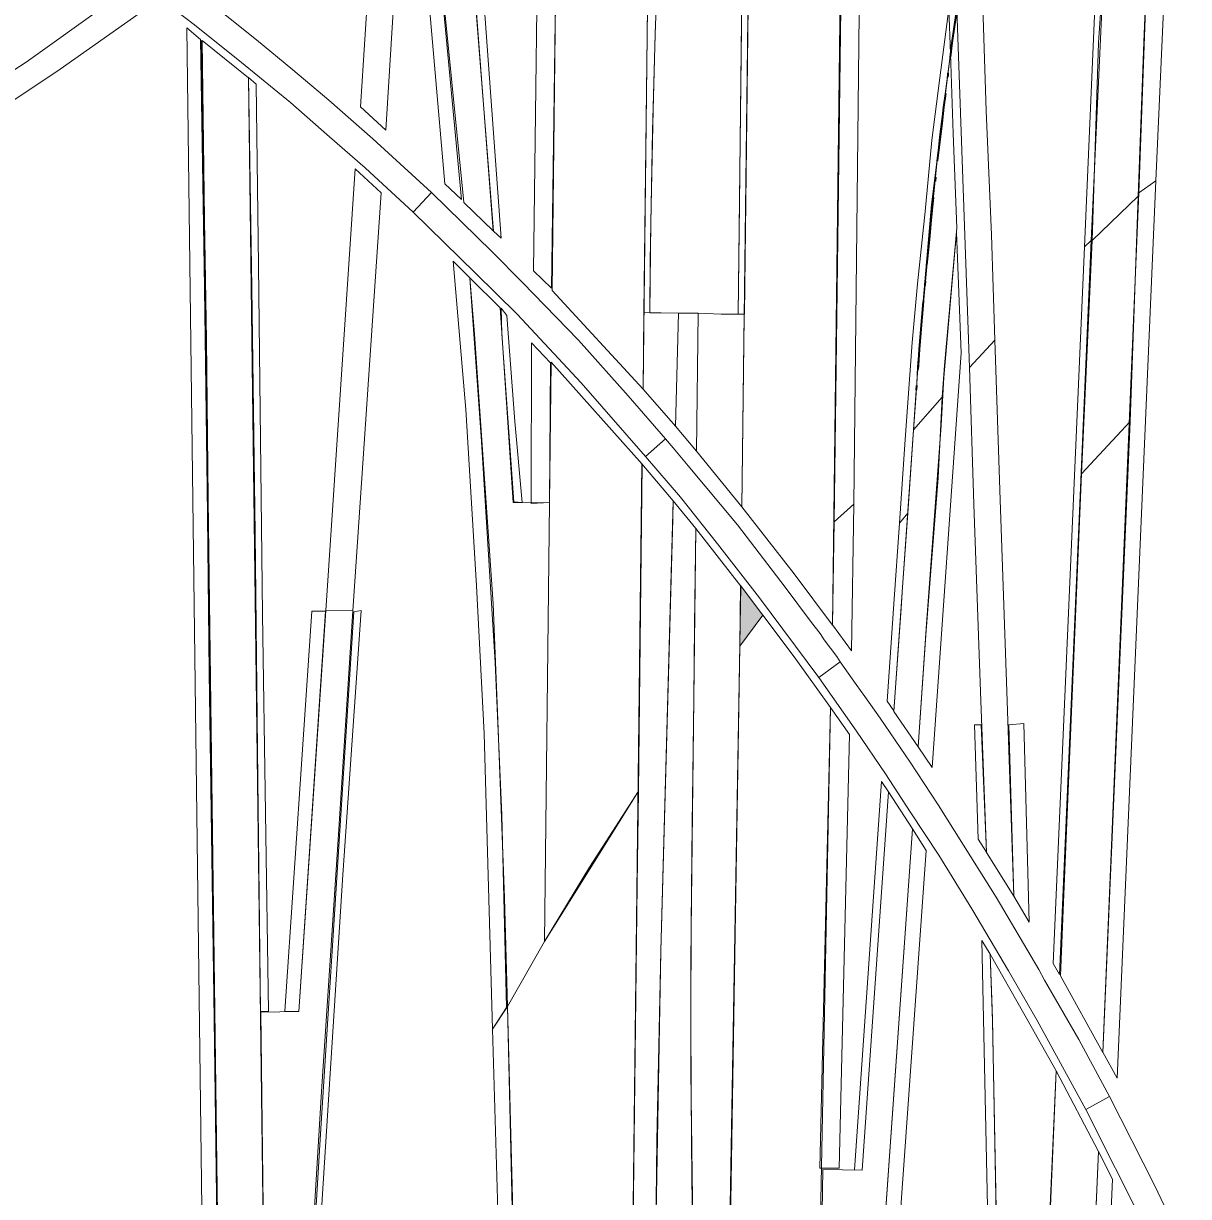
# Model space of a CAD drawing. Extents: x 2356576 to 2377878, y 6966390 to 6990634.
# Drawn here: x 2364153 to 2364762, y 6977265 to 6977878 of the extents above; entities that cross this region are included whole.
import ezdxf

# ---------------------------------------------------------------- set-up
doc = ezdxf.new("R2010")
doc.units = 0
doc.header["$LTSCALE"] = 7.1
doc.linetypes.add('DOT_DASHED', pattern=[7.7, 5, -1.2, 0.3, -1.2])
for name, color, linetype, lineweight in [('10', 7, 'Continuous', 13), ('11', 7, 'Continuous', 13), ('13', 7, 'Continuous', 13), ('14', 7, 'Continuous', 13), ('42', 7, 'DOT_DASHED', 35), ('9', 7, 'Continuous', 13)]:
    doc.layers.add(name, color=color, linetype=linetype, lineweight=lineweight)

msp = doc.modelspace()

# ---------------------------------------------------------------- hatches: boundary and pattern name
at = {"layer": '10'}
msp.add_hatch(color=256, dxfattribs=at).paths.add_polyline_path([(2364527.657, 6977552.255), (2364528.085, 6977583.925), (2364539.821, 6977568.533)])

# ---------------------------------------------------------------- linework, layer by layer
for points in [[(2364530.138, 6977725.635), (2364526.878, 6977725.647), (2364528.76, 6977890.465), (2364528.791, 6977915.617), (2364528.517, 6977947.359), (2364528.026, 6977973.608), (2364526.957, 6978011.513), (2364525.591, 6978070.403), (2364524.629, 6978165.819), (2364535.5, 6978179.675)], [(2364492.616, 6978128.484), (2364490.668, 6978059.844), (2364488.59, 6978001.068), (2364484.501, 6977901.178), (2364483.491, 6977871.79), (2364482.106, 6977821.217), (2364480.95, 6977753.507), (2364480.631, 6977726.427), (2364477.507, 6977726.466), (2364482.253, 6978116.922)], [(2364736.226, 6977789.045), (2364741.242, 6977928.574), (2364748.281, 6978050.008), (2364752.355, 6978050.355), (2364751.208, 6977931.458), (2364745.03, 6977795.375)], [(2364373.65, 6977793.836), (2364357.3, 6977979.828), (2364363.907, 6977979.755), (2364382.292, 6977785.543)], [(2364399.009, 6977768.954), (2364382.342, 6977980.707), (2364387.288, 6977980.389), (2364403, 6977765.313)], [(2364419.834, 6977748.273), (2364422.815, 6977981.04), (2364432.572, 6977979.482), (2364429.329, 6977739.18)], [(2364477.172, 6977686.469), (2364429.624, 6977738.01), (2364432.519, 6977979.523), (2364480.505, 6977979.242)], [(2364528.831, 6977625.062), (2364556.141, 6977590.015), (2364576.225, 6977563.164), (2364581.133, 6977979.022), (2364533.131, 6977979.184)], [(2364577.039, 6977617.128), (2364581.647, 6977979.696), (2364591.132, 6977978.904), (2364587.278, 6977626.469)], [(2364707.842, 6977760.785), (2364717.285, 6977978.562), (2364721.198, 6977978.681), (2364711.267, 6977764.196)], [(2364611.079, 6977616.516), (2364614.115, 6977660.254), (2364617.778, 6977710.925), (2364620.571, 6977741.437), (2364624.479, 6977779.386), (2364628.002, 6977816.569), (2364632.283, 6977849.15), (2364636.983, 6977885.209), (2364637.793, 6977861.851), (2364632.228, 6977819.628), (2364627.536, 6977773.246), (2364623.621, 6977731.463), (2364620.325, 6977692.809), (2364620.141, 6977689.165), (2364618.508, 6977665.144), (2364615.448, 6977621.742)], [(2364250.169, 6976991.332), (2364247.438, 6977190.286), (2364238.71, 6977875.172), (2364245.915, 6977869.148), (2364248.776, 6977685.628), (2364250.502, 6977538.573), (2364257.94, 6977019.486)], [(2364258.113, 6977020.859), (2364255.6, 6977176.461), (2364251.632, 6977463.53), (2364248.957, 6977712.246), (2364246.446, 6977868.43), (2364246.19, 6977868.692), (2364248.526, 6977700.215), (2364257.516, 6977014.832)], [(2364277.243, 6977361.535), (2364275.843, 6977482.577), (2364274.457, 6977611.227), (2364272.707, 6977739.37), (2364270.978, 6977849.223), (2364274.9, 6977845.784), (2364276.17, 6977751.338), (2364278.353, 6977569.023), (2364281.391, 6977361.381)], [(2364717.416, 6977340.272), (2364736.226, 6977789.045), (2364745.03, 6977795.375), (2364724.83, 6977326.629)], [(2364620.981, 6977499.66), (2364625.342, 6977563.955), (2364632.955, 6977667.519), (2364634.261, 6977692.533), (2364639.519, 6977752.622), (2364640.977, 6977768.316), (2364643.37, 6977705.511), (2364628.193, 6977488.862)], [(2364707.842, 6977760.785), (2364691.405, 6977386.59), (2364694.708, 6977380.736), (2364711.267, 6977764.196)], [(2364398.444, 6977352.154), (2364394.051, 6977506.715), (2364390.031, 6977583.739), (2364384.477, 6977675.857), (2364377.855, 6977753.406), (2364386.676, 6977744.703), (2364392.777, 6977659.189), (2364399.848, 6977543.651), (2364403.342, 6977464.026), (2364405.756, 6977363.588)], [(2364409.661, 6977627.726), (2364403.341, 6977715.462), (2364402.934, 6977728.859), (2364405.953, 6977724.964), (2364410.172, 6977669.642), (2364413.984, 6977627.286)], [(2364506.001, 6977726.13), (2364495.756, 6977726.25), (2364494.074, 6977667.112), (2364505.151, 6977654.088)], [(2364418.739, 6977626.845), (2364418.898, 6977710.679), (2364428.824, 6977700.289), (2364428.253, 6977627.259)], [(2364425.729, 6977397.952), (2364428.294, 6977627.07), (2364429.176, 6977700.675), (2364476.709, 6977647.34), (2364474.692, 6977476.458), (2364449.115, 6977436.895)], [(2364576.204, 6977563.321), (2364577.039, 6977617.128), (2364587.278, 6977626.469), (2364586.008, 6977549.857)], [(2364604.63, 6977523.606), (2364608.156, 6977574.42), (2364611.064, 6977616.525), (2364615.441, 6977621.729), (2364612.747, 6977583.009), (2364611.979, 6977571.977), (2364608.25, 6977518.555)], [(2364527.657, 6977552.255), (2364528.085, 6977583.925), (2364539.821, 6977568.533)], [(2364289.9, 6977361.546), (2364304.029, 6977570.628), (2364311.271, 6977570.615), (2364297.313, 6977361.499)], [(2364299.588, 6977137.471), (2364303.079, 6977205.497), (2364308.721, 6977300.396), (2364318.241, 6977447.657), (2364326.035, 6977570.133), (2364329.818, 6977570.966), (2364320.312, 6977432.82), (2364309.486, 6977263.347), (2364305.561, 6977187.895), (2364303.805, 6977148.003)], [(2364505.827, 6976500.487), (2364565.808, 6976498.964), (2364571.61, 6976773.531), (2364577.196, 6976877.206), (2364564.836, 6976881.143), (2364567.42, 6977049.07), (2364568.119, 6977165.047), (2364575.174, 6977520.158), (2364556.073, 6977546.655), (2364539.821, 6977568.533), (2364527.657, 6977552.255), (2364519.167, 6977026.008)], [(2364569.444, 6977279.6), (2364575.174, 6977520.158), (2364585.002, 6977506.063), (2364579.548, 6977279.581)], [(2364652.329, 6977451.475), (2364650.312, 6977511.184), (2364653.892, 6977511.177), (2364656.601, 6977444.693)], [(2364670.848, 6977421.649), (2364668.215, 6977511.15), (2364676.094, 6977511.851), (2364678.965, 6977408.095)], [(2364587.627, 6977278.696), (2364601.71, 6977481.556), (2364605.341, 6977476.114), (2364591.656, 6977278.581)], [(2364403.178, 6976501.747), (2364411.249, 6977176.688), (2364406.277, 6977364.018), (2364425.729, 6977397.952), (2364474.692, 6977476.457), (2364474.115, 6977427.531), (2364463.051, 6976501.012)], [(2364565.834, 6976499.974), (2364574.792, 6976823.003), (2364584.582, 6976980.792), (2364618.027, 6977456.778), (2364625.151, 6977445.611), (2364610.058, 6977234.688), (2364595.876, 6977035.516), (2364587.815, 6976879.448), (2364585.011, 6976757.42), (2364575.726, 6976499.629)], [(2364653.122, 6976506.192), (2364666.699, 6976812.043), (2364659.928, 6977128.446), (2364654.238, 6977398.534), (2364658.483, 6977391.381), (2364659.683, 6977356.36), (2364666.146, 6977027.334), (2364669.657, 6976806.393), (2364656.807, 6976518.756)], [(2364392.947, 6976502.038), (2364396.517, 6976811.316), (2364399.427, 6977034.743), (2364401.805, 6977239.691), (2364398.444, 6977352.154), (2364406.277, 6977364.018), (2364409.717, 6977213.819), (2364410.024, 6977112.878), (2364402.899, 6976502.506)], [(2364690.072, 6976527.283), (2364688.005, 6976531.803), (2364686.508, 6976536.172), (2364685.898, 6976538.487), (2364685.531, 6976540.162), (2364685.031, 6976543.136), (2364684.599, 6976548.59), (2364684.633, 6976551.795), (2364683.134, 6976551.86), (2364715.156, 6977288.3), (2364722.535, 6977273.845)]]:
    msp.add_lwpolyline(points, close=True, dxfattribs=at)
msp.add_lwpolyline([(2364483.84, 6977246.025), (2364486.361, 6977392.951), (2364492.696, 6977618.741), (2364492.876, 6977628.192), (2364504.675, 6977613.742), (2364504.08, 6977563.313), (2364503.626, 6977524.783), (2364502.863, 6977459.287), (2364502.27, 6977407.228), (2364502.063, 6977358.408), (2364502.206, 6977318.131), (2364502.705, 6977272.761), (2364503.549, 6977228.082)], dxfattribs=at)
at = {"layer": '11'}
for points in [[(2364329.429, 6977833.896), (2364338.601, 6977974.786), (2364352.842, 6977985.419), (2364342.712, 6977821.712)], [(2364383.586, 6977783.975), (2364363.907, 6977979.755), (2364381.98, 6977979.378), (2364386.184, 6977935.401), (2364398.906, 6977769.165)], [(2364647.653, 6977697.853), (2364637.717, 6977978.831), (2364651.686, 6977978.803), (2364656.504, 6977831.874), (2364659.289, 6977767.179), (2364660.934, 6977712.168)], [(2364209.828, 6977896.983), (2364221.52, 6977888.121), (2364172.596, 6977853.656), (2364122.145, 6977820.005), (2364055.402, 6977778.993), (2363992.863, 6977745.342), (2363926.12, 6977712.743), (2363920.339, 6977725.362), (2363947.142, 6977737.456), (2364004.95, 6977766.9), (2364050.146, 6977792.664), (2364105.328, 6977825.263), (2364154.728, 6977857.337), (2364196.98, 6977887.49)], [(2364619.909, 6977685.914), (2364620.16, 6977689.423), (2364620.582, 6977698.098), (2364627.844, 6977783.004), (2364637.792, 6977861.826), (2364639.166, 6977820.046), (2364641.136, 6977770.754), (2364634.728, 6977698.919), (2364633.515, 6977682.317), (2364623.409, 6977670.902), (2364618.473, 6977665.262)], [(2364311.367, 6977570.949), (2364326.658, 6977801.533), (2364340.281, 6977789.001), (2364325.471, 6977570.792)], [(2364406.277, 6977364.018), (2364425.729, 6977397.952), (2364428.294, 6977627.07), (2364409.35, 6977627.283), (2364402.518, 6977728.922), (2364386.709, 6977744.57), (2364389.031, 6977715.283), (2364398.802, 6977574.343), (2364401.298, 6977513.515), (2364404.743, 6977420.787)], [(2364656.61, 6977444.553), (2364653.438, 6977528.414), (2364650.006, 6977626.44), (2364647.653, 6977697.853), (2364660.934, 6977712.168), (2364663.773, 6977628.618), (2364667.291, 6977528.6), (2364670.848, 6977421.65)], [(2364608.26, 6977518.156), (2364618.473, 6977665.262), (2364633.515, 6977682.317), (2364631.408, 6977640.181), (2364626.756, 6977582.657), (2364625.586, 6977567.081), (2364624.898, 6977558.254), (2364620.952, 6977499.647)], [(2364311.367, 6977570.949), (2364325.471, 6977570.792), (2364317.848, 6977451.366), (2364309.081, 6977319.657), (2364304.606, 6977244.786), (2364300.415, 6977160.268), (2364299.396, 6977136.298), (2364296.065, 6977127.136), (2364291.402, 6977115.058), (2364287.183, 6977102.98), (2364280.743, 6977085.905), (2364277.347, 6977361.111), (2364297.345, 6977361.394)], [(2364564.836, 6976881.143), (2364571.069, 6977278.917), (2364591.632, 6977278.632), (2364605.341, 6977476.114), (2364618.027, 6977456.778), (2364577.196, 6976877.206)], [(2364679.544, 6977029.015), (2364665.965, 6977029.378), (2364665.354, 6977060.533), (2364659.792, 6977357.388), (2364659.387, 6977367.773), (2364658.49, 6977391.403), (2364676.134, 6977360.427), (2364692.957, 6977330.492), (2364688.262, 6977217.975)]]:
    msp.add_lwpolyline(points, close=True, dxfattribs=at)
at = {"layer": '13'}
for points in [[(2364356.981, 6977778.928), (2364332.026, 6977802.045), (2364313.319, 6977818.336), (2364293.012, 6977836.256), (2364267.378, 6977857.148), (2364242.85, 6977876.868), (2364222.584, 6977892.262), (2364192.15, 6977914.879), (2364162.142, 6977936.133), (2364183.492, 6977938.214), (2364198.572, 6977927.513), (2364232.938, 6977902.179), (2364259.614, 6977881.286), (2364275.149, 6977869.047), (2364294.208, 6977853.334), (2364312.977, 6977837.491), (2364335.981, 6977817.3), (2364366.537, 6977789.137)], [(2364478.482, 6977651.388), (2364444.801, 6977689.802), (2364411.372, 6977725.652), (2364389.618, 6977747.103), (2364356.981, 6977778.928), (2364366.537, 6977789.137), (2364398.391, 6977758.173), (2364414.199, 6977742.195), (2364443.339, 6977712.034), (2364469.346, 6977683.036), (2364488.841, 6977660.501)], [(2364568.98, 6977535.892), (2364538.047, 6977577.585), (2364515.962, 6977605.686), (2364496.668, 6977630.175), (2364478.482, 6977651.388), (2364488.841, 6977660.501), (2364492.87, 6977655.893), (2364500.785, 6977646.507), (2364526.502, 6977615.651), (2364551.341, 6977583.146), (2364565.156, 6977564.707), (2364569.733, 6977558.947), (2364571.722, 6977555.577), (2364578.463, 6977546.786), (2364580.142, 6977544.033)], [(2364708.556, 6977310.304), (2364683.001, 6977356.688), (2364668.073, 6977382.659), (2364648.942, 6977414.999), (2364631.715, 6977443.026), (2364616.782, 6977465.7), (2364603.874, 6977485.58), (2364588.66, 6977507.84), (2364568.98, 6977535.892), (2364580.142, 6977544.033), (2364588.561, 6977532.319), (2364593.106, 6977525.946), (2364601.016, 6977514.579), (2364616.729, 6977491.676), (2364631.357, 6977469.469), (2364661.662, 6977421.18), (2364683.967, 6977383.351), (2364686.997, 6977377.834), (2364704.776, 6977346.876), (2364720.831, 6977317.046)]]:
    msp.add_lwpolyline(points, close=True, dxfattribs=at)
msp.add_lwpolyline([(2364739.316, 6977248.962), (2364708.556, 6977310.304), (2364720.831, 6977317.046), (2364744.364, 6977270.791), (2364762.187, 6977233.43)], dxfattribs=at)
at = {"layer": '14'}
for points in [[(2364527.534, 6977783.071), (2364528.125, 6977831.879), (2364528.672, 6977878.809), (2364528.723, 6977928.377), (2364527.807, 6977981.394), (2364526.594, 6978024.941), (2364525.493, 6978075.916), (2364524.629, 6978165.819), (2364492.616, 6978128.484), (2364490.629, 6978058.461), (2364489.474, 6978024.465), (2364488.072, 6977987.363), (2364484.984, 6977913.873), (2364483.501, 6977872.092), (2364482.411, 6977832.375), (2364481.297, 6977773.818), (2364480.631, 6977726.427), (2364495.756, 6977726.25), (2364506.001, 6977726.13), (2364517.997, 6977725.725), (2364526.878, 6977725.647)], [(2364477.172, 6977686.469), (2364494.074, 6977667.112), (2364495.756, 6977726.25), (2364477.507, 6977726.466)], [(2364530.018, 6977725.62), (2364528.831, 6977625.062), (2364505.151, 6977654.088), (2364506.001, 6977726.13), (2364517.997, 6977725.725)], [(2364476.575, 6977647.49), (2364492.963, 6977628.089), (2364491.536, 6977577.996), (2364486.365, 6977393.188), (2364484.407, 6977294.037), (2364482.528, 6977134.774), (2364480.711, 6976980.76), (2364476.606, 6976632.737), (2364475.05, 6976500.869), (2364463.051, 6976501.012), (2364465.112, 6976675.743), (2364465.344, 6976695.394), (2364467.085, 6976873.72), (2364471.045, 6977178.629), (2364471.479, 6977215.486)], [(2364493.827, 6976500.634), (2364505.827, 6976500.487), (2364510.038, 6976667.873), (2364518.066, 6976997.45), (2364528.314, 6977583.624), (2364504.675, 6977613.742), (2364502.925, 6977465.437), (2364502.14, 6977388.16), (2364502.135, 6977329.765), (2364503.35, 6977237.13), (2364505.215, 6977168.519), (2364507.15, 6977071.74), (2364506.948, 6977027.173), (2364499.807, 6976736.223)]]:
    msp.add_lwpolyline(points, close=True, dxfattribs=at)
at = {"layer": '42'}
msp.add_arc((2367491.502, 6977482.494), 2878.789, 165.23062, 176.02877, dxfattribs=at)
at = {"layer": '9'}
for points in [[(2364711.762, 6977764.171), (2364735.878, 6977787.376), (2364738.832, 6977867.677), (2364743.401, 6977978.474), (2364721.198, 6977978.681), (2364717.961, 6977908.473), (2364715.213, 6977867.481)], [(2364257.91, 6977015.279), (2364280.743, 6977085.905), (2364270.924, 6977849.204), (2364246.696, 6977868.678)], [(2364735.878, 6977787.376), (2364731.737, 6977669.619), (2364706.217, 6977642.296), (2364711.762, 6977764.171)], [(2364695.202, 6977379.999), (2364696.797, 6977418.544), (2364706.217, 6977642.296), (2364731.737, 6977669.619), (2364717.405, 6977340.009)], [(2364657.283, 6976517.069), (2364694.399, 6976516.959), (2364688.478, 6976525.669), (2364684.838, 6976534.874), (2364683.235, 6976542.186), (2364682.792, 6976551.249), (2364715.159, 6977288.36), (2364692.957, 6977330.492), (2364679.544, 6977029.015), (2364665.965, 6977029.378), (2364668.496, 6976890.544), (2364670.286, 6976808.842), (2364669.348, 6976792.984)]]:
    msp.add_lwpolyline(points, close=True, dxfattribs=at)

doc.saveas('drawing.dxf')
